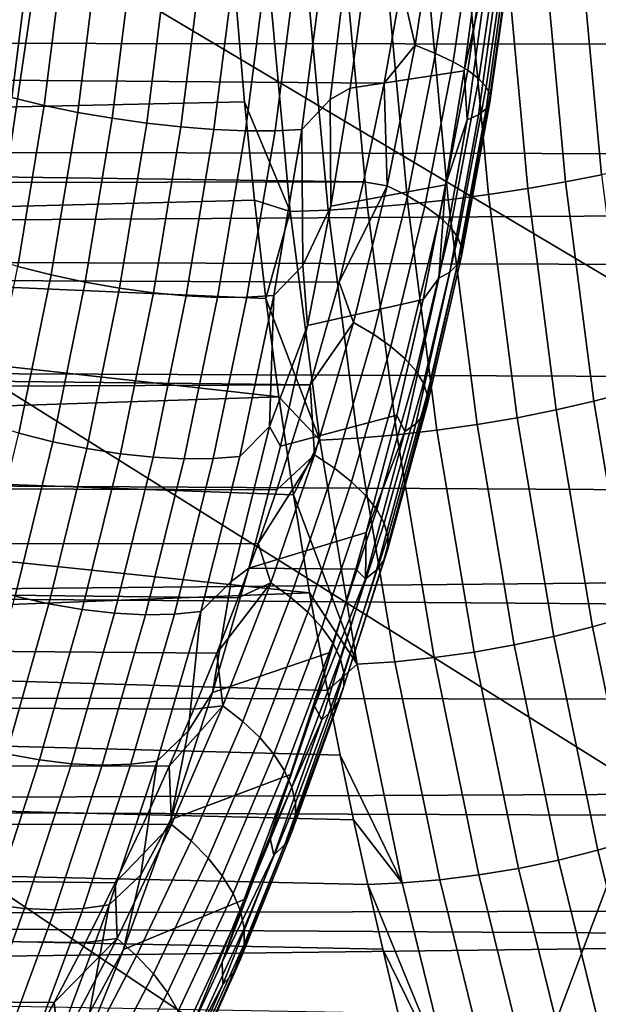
# Model space of a CAD drawing. Header units: metres. Extents: x -240 to 45, y -77 to 27.
# Tile 460 of 656: x -174.863 to -174.015, y -2.193 to -0.749. Entities that reach past the tile are written whole.
import ezdxf

# ---------------------------------------------------------------- set-up
doc = ezdxf.new("R2010")
doc.units = ezdxf.units.M
doc.layers.add('solid_102011X2', color=7, linetype='CONTINUOUS')

msp = doc.modelspace()

# ---------------------------------------------------------------- linework, layer by layer
at = {"layer": 'solid_102011X2'}
for points in [[(-173.791809, -1.251598, 308.256958), (-174.831848, -0.632346, 306.713501), (-174.029404, 0, 307.836731), (-173.698456, -0.625583, 308.324524)], [(-173.508392, -0.496095, 349.775299), (-175.380905, -0.501643, 348.434814), (-175.361496, -1.045506, 348.411591), (-173.489502, -1.033942, 349.752045)], [(-174.251129, -0.575179, 284.213654), (-174.303421, -0.698934, 284.265839), (-174.283218, -0.786547, 284.264893)], [(-174.251129, -0.575179, 284.213654), (-174.283218, -0.786547, 284.264893), (-174.253281, -0.798447, 284.239044), (-174.221024, -0.58408, 284.186829)], [(-174.221024, -0.58408, 284.186829), (-174.253281, -0.798447, 284.239044), (-174.227432, -0.810743, 284.209259), (-174.195023, -0.593264, 284.156067)], [(-174.195023, -0.593264, 284.156067), (-174.227432, -0.810743, 284.209259), (-174.206177, -0.8232, 284.176117), (-174.17363, -0.602556, 284.121979)], [(-174.17363, -0.602556, 284.121979), (-174.206177, -0.8232, 284.176117), (-174.189896, -0.835583, 284.140228), (-174.157257, -0.611779, 284.085205)], [(-174.377472, -0.616698, 283.516754), (-174.40802, -0.866291, 283.569885), (-174.449142, -0.910372, 283.543182), (-174.417145, -0.660476, 283.487305)], [(-174.40802, -0.866291, 283.569885), (-174.377472, -0.616698, 283.516754), (-174.355743, -0.677801, 283.56723), (-174.378494, -0.849491, 283.604004)], [(-174.157257, -0.611779, 284.085205), (-174.189896, -0.835583, 284.140228), (-174.178909, -0.847658, 284.102295), (-174.146194, -0.62076, 284.046417)], [(-174.146194, -0.62076, 284.046417), (-174.178909, -0.847658, 284.102295), (-174.173416, -0.859194, 284.063019), (-174.140671, -0.629328, 284.006409)], [(-165.69136, -0.793854, 298.813171), (-165.652161, -0.627647, 298.810913), (-177.450653, -0.623609, 305.900604), (-177.469452, -0.781045, 305.891968)], [(-175.953949, -0.663337, 305.082214), (-175.951569, -0.639248, 305.083984), (-174.831848, -0.632346, 306.713501), (-174.925385, -1.265143, 306.644257)], [(-173.948517, -1.877244, 308.142578), (-174.925385, -1.265143, 306.644257), (-174.831848, -0.632346, 306.713501), (-173.791809, -1.251598, 308.256958)], [(-174.844772, -0.625203, 283.409332), (-174.874496, -0.863421, 283.459167), (-174.897842, -0.687419, 283.444733)], [(-174.796967, -0.633658, 283.393005), (-174.826981, -0.874828, 283.443878), (-174.874496, -0.863421, 283.459167), (-174.844772, -0.625203, 283.409332)], [(-174.74733, -0.641203, 283.382904), (-174.777618, -0.884987, 283.434723), (-174.826981, -0.874828, 283.443878), (-174.796967, -0.633658, 283.393005)], [(-174.140671, -0.629328, 284.006409), (-174.173416, -0.859194, 284.063019), (-174.173538, -0.869974, 284.023132), (-174.140778, -0.637319, 283.965881)], [(-174.696671, -0.647715, 283.379181), (-174.727234, -0.893733, 283.431915), (-174.777618, -0.884987, 283.434723), (-174.74733, -0.641203, 283.382904)], [(-174.645813, -0.653086, 283.381927), (-174.676651, -0.900922, 283.435486), (-174.727234, -0.893733, 283.431915), (-174.696671, -0.647715, 283.379181)], [(-174.14653, -0.644584, 283.925629), (-174.17926, -0.879793, 283.983429), (-174.190475, -0.888465, 283.944611), (-174.157791, -0.650984, 283.886414)], [(-174.140778, -0.637319, 283.965881), (-174.173538, -0.869974, 284.023132), (-174.17926, -0.879793, 283.983429), (-174.14653, -0.644584, 283.925629)], [(-173.990326, -0.646172, 284.769104), (-173.960968, -0.965347, 284.816986), (-174.01001, -0.976573, 284.784821), (-174.039703, -0.653721, 284.736389)], [(-174.595596, -0.657228, 283.391113), (-174.626694, -0.906435, 283.445343), (-174.676651, -0.900922, 283.435486), (-174.645813, -0.653086, 283.381927)], [(-174.546844, -0.660074, 283.406525), (-174.578201, -0.910184, 283.461365), (-174.626694, -0.906435, 283.445343), (-174.595596, -0.657228, 283.391113)], [(-174.500351, -0.661577, 283.427948), (-174.531937, -0.912105, 283.483246), (-174.578201, -0.910184, 283.461365), (-174.546844, -0.660074, 283.406525)], [(-174.456879, -0.661711, 283.455017), (-174.488678, -0.912168, 283.510681), (-174.531937, -0.912105, 283.483246), (-174.500351, -0.661577, 283.427948)], [(-174.417145, -0.660476, 283.487305), (-174.449142, -0.910372, 283.543182), (-174.488678, -0.912168, 283.510681), (-174.456879, -0.661711, 283.455017)], [(-174.211563, -0.824053, 283.859894), (-174.378494, -0.849491, 283.604004), (-174.355743, -0.677801, 283.56723), (-174.189423, -0.658009, 283.822784)], [(-174.174377, -0.656398, 283.848969), (-174.211563, -0.824053, 283.859894), (-174.189423, -0.658009, 283.822784)], [(-174.174377, -0.656398, 283.848969), (-174.206985, -0.895825, 283.907471), (-174.211563, -0.824053, 283.859894)], [(-174.157791, -0.650984, 283.886414), (-174.190475, -0.888465, 283.944611), (-174.206985, -0.895825, 283.907471), (-174.174377, -0.656398, 283.848969)], [(-174.092697, -0.660801, 284.709778), (-174.062683, -0.987103, 284.758728), (-174.118256, -0.996785, 284.739105), (-174.148544, -0.667312, 284.689697)], [(-174.039703, -0.653721, 284.736389), (-174.01001, -0.976573, 284.784821), (-174.062683, -0.987103, 284.758728), (-174.092697, -0.660801, 284.709778)], [(-174.265625, -0.678263, 284.670074), (-174.234833, -1.013071, 284.720306), (-174.294205, -1.019442, 284.721375), (-174.32518, -0.682547, 284.670837)], [(-174.206467, -0.67316, 284.676392), (-174.175903, -1.005483, 284.726257), (-174.234833, -1.013071, 284.720306), (-174.265625, -0.678263, 284.670074)], [(-174.148544, -0.667312, 284.689697), (-174.118256, -0.996785, 284.739105), (-174.175903, -1.005483, 284.726257), (-174.206467, -0.67316, 284.676392)], [(-181.274002, -0.683575, 288.451843), (-181.266418, -0.788543, 288.464478), (-174.328552, -0.842108, 284.305481), (-174.303421, -0.698934, 284.265839)], [(-174.497772, -0.689942, 284.714966), (-174.466461, -1.030438, 284.766022), (-174.533524, -0.869417, 284.765869), (-174.545807, -0.724773, 284.745819)], [(-174.442093, -0.688429, 284.693451), (-174.410843, -1.028188, 284.744385), (-174.466461, -1.030438, 284.766022), (-174.497772, -0.689942, 284.714966)], [(-174.384277, -0.685952, 284.67868), (-174.353149, -1.024505, 284.729431), (-174.410843, -1.028188, 284.744385), (-174.442093, -0.688429, 284.693451)], [(-174.32518, -0.682547, 284.670837), (-174.294205, -1.019442, 284.721375), (-174.353149, -1.024505, 284.729431), (-174.384277, -0.685952, 284.67868)], [(-174.283218, -0.786547, 284.264893), (-174.303421, -0.698934, 284.265839), (-174.328552, -0.842108, 284.305481)], [(-174.545807, -0.724773, 284.745819), (-174.533524, -0.869417, 284.765869), (-175.200302, -0.884267, 285.169617), (-175.21283, -0.737296, 285.148773)], [(-181.266418, -0.788543, 288.464478), (-181.257736, -0.89351, 288.478912), (-174.358871, -0.986954, 284.353271), (-174.328552, -0.842108, 284.305481)], [(-165.740219, -0.961028, 298.81604), (-165.69136, -0.793854, 298.813171), (-177.469452, -0.781045, 305.891968), (-177.492569, -0.939138, 305.881317)], [(-174.283218, -0.786547, 284.264893), (-174.328552, -0.842108, 284.305481), (-174.324326, -0.99289, 284.330505)], [(-174.283218, -0.786547, 284.264893), (-174.324326, -0.99289, 284.330505), (-174.294586, -1.007538, 284.305878), (-174.253281, -0.798447, 284.239044)], [(-174.253281, -0.798447, 284.239044), (-174.294586, -1.007538, 284.305878), (-174.268906, -1.022697, 284.277283), (-174.227432, -0.810743, 284.209259)], [(-174.227432, -0.810743, 284.209259), (-174.268906, -1.022697, 284.277283), (-174.247787, -1.03808, 284.2453), (-174.206177, -0.8232, 284.176117)], [(-174.238922, -0.991078, 283.905792), (-174.406769, -1.022556, 283.649567), (-174.378494, -0.849491, 283.604004), (-174.211563, -0.824053, 283.859894)], [(-174.206177, -0.8232, 284.176117), (-174.247787, -1.03808, 284.2453), (-174.231628, -1.053394, 284.21051), (-174.189896, -0.835583, 284.140228)], [(-174.206985, -0.895825, 283.907471), (-174.238922, -0.991078, 283.905792), (-174.211563, -0.824053, 283.859894)], [(-174.189896, -0.835583, 284.140228), (-174.231628, -1.053394, 284.21051), (-174.220718, -1.068351, 284.173584), (-174.178909, -0.847658, 284.102295)], [(-174.40802, -0.866291, 283.569885), (-174.378494, -0.849491, 283.604004), (-174.406769, -1.022556, 283.649567)], [(-174.324326, -0.99289, 284.330505), (-174.328552, -0.842108, 284.305481), (-174.358871, -0.986954, 284.353271)], [(-174.178909, -0.847658, 284.102295), (-174.220718, -1.068351, 284.173584), (-174.215271, -1.082665, 284.135223), (-174.173416, -0.859194, 284.063019)], [(-174.826981, -0.874828, 283.443878), (-174.86586, -1.110877, 283.509705), (-174.913055, -1.096796, 283.523743), (-174.874496, -0.863421, 283.459167)], [(-174.449142, -0.910372, 283.543182), (-174.40802, -0.866291, 283.569885), (-174.406769, -1.022556, 283.649567), (-174.448029, -1.109615, 283.639313)], [(-174.173416, -0.859194, 284.063019), (-174.215271, -1.082665, 284.135223), (-174.215393, -1.096067, 284.09613), (-174.173538, -0.869974, 284.023132)], [(-174.533524, -0.869417, 284.765869), (-174.518982, -1.013926, 284.789642), (-175.185471, -1.031032, 285.194275), (-175.200302, -0.884267, 285.169617)], [(-174.777618, -0.884987, 283.434723), (-174.816833, -1.123389, 283.50177), (-174.86586, -1.110877, 283.509705), (-174.826981, -0.874828, 283.443878)], [(-174.466461, -1.030438, 284.766022), (-174.518982, -1.013926, 284.789642), (-174.533524, -0.869417, 284.765869)], [(-174.17926, -0.879793, 283.983429), (-174.221085, -1.108301, 284.057098), (-174.232224, -1.119135, 284.018829), (-174.190475, -0.888465, 283.944611)], [(-174.173538, -0.869974, 284.023132), (-174.215393, -1.096067, 284.09613), (-174.221085, -1.108301, 284.057098), (-174.17926, -0.879793, 283.983429)], [(-181.257736, -0.89351, 288.478912), (-181.247955, -0.99838, 288.495178), (-174.358871, -0.986954, 284.353271)], [(-174.727234, -0.893733, 283.431915), (-174.766785, -1.134126, 283.500061), (-174.816833, -1.123389, 283.50177), (-174.777618, -0.884987, 283.434723)], [(-174.676651, -0.900922, 283.435486), (-174.716537, -1.142912, 283.504608), (-174.766785, -1.134126, 283.500061), (-174.727234, -0.893733, 283.431915)], [(-174.190475, -0.888465, 283.944611), (-174.232224, -1.119135, 284.018829), (-174.248627, -1.128366, 283.982056), (-174.206985, -0.895825, 283.907471)], [(-174.626694, -0.906435, 283.445343), (-174.666916, -1.149603, 283.51532), (-174.716537, -1.142912, 283.504608), (-174.676651, -0.900922, 283.435486)], [(-174.578201, -0.910184, 283.461365), (-174.618713, -1.154089, 283.532074), (-174.666916, -1.149603, 283.51532), (-174.626694, -0.906435, 283.445343)], [(-174.206985, -0.895825, 283.907471), (-174.248627, -1.128366, 283.982056), (-174.238922, -0.991078, 283.905792)], [(-174.531937, -0.912105, 283.483246), (-174.572754, -1.156298, 283.554535), (-174.618713, -1.154089, 283.532074), (-174.578201, -0.910184, 283.461365)], [(-174.488678, -0.912168, 283.510681), (-174.529755, -1.156192, 283.582367), (-174.572754, -1.156298, 283.554535), (-174.531937, -0.912105, 283.483246)], [(-174.449142, -0.910372, 283.543182), (-174.490463, -1.153774, 283.615112), (-174.529755, -1.156192, 283.582367), (-174.488678, -0.912168, 283.510681)], [(-174.448029, -1.109615, 283.639313), (-174.490463, -1.153774, 283.615112), (-174.449142, -0.910372, 283.543182)], [(-165.799591, -1.130998, 298.819489), (-165.740219, -0.961028, 298.81604), (-177.492569, -0.939138, 305.881317), (-177.520096, -1.0979, 305.868591)], [(-174.01001, -0.976573, 284.784821), (-173.968887, -1.294736, 284.851898), (-174.021118, -1.308611, 284.826538), (-174.062683, -0.987103, 284.758728)], [(-181.247955, -0.99838, 288.495178), (-181.237076, -1.103096, 288.513275), (-174.394836, -1.134148, 284.409821), (-174.358871, -0.986954, 284.353271)], [(-174.271713, -1.159261, 283.960846), (-174.440842, -1.197431, 283.704407), (-174.406769, -1.022556, 283.649567), (-174.238922, -0.991078, 283.905792)], [(-174.324326, -0.99289, 284.330505), (-174.358871, -0.986954, 284.353271), (-174.394836, -1.134148, 284.409821)], [(-174.324326, -0.99289, 284.330505), (-174.394836, -1.134148, 284.409821), (-174.373795, -1.193394, 284.409332)], [(-174.324326, -0.99289, 284.330505), (-174.373795, -1.193394, 284.409332), (-174.344269, -1.210514, 284.386047), (-174.294586, -1.007538, 284.305878)], [(-174.248627, -1.128366, 283.982056), (-174.271713, -1.159261, 283.960846), (-174.238922, -0.991078, 283.905792)], [(-174.062683, -0.987103, 284.758728), (-174.021118, -1.308611, 284.826538), (-174.076294, -1.32137, 284.807556), (-174.118256, -0.996785, 284.739105)], [(-174.294586, -1.007538, 284.305878), (-174.344269, -1.210514, 284.386047), (-174.318787, -1.228263, 284.358826), (-174.268906, -1.022697, 284.277283)], [(-174.175903, -1.005483, 284.726257), (-174.133591, -1.332831, 284.795288), (-174.192215, -1.34283, 284.789856), (-174.234833, -1.013071, 284.720306)], [(-174.118256, -0.996785, 284.739105), (-174.076294, -1.32137, 284.807556), (-174.133591, -1.332831, 284.795288), (-174.175903, -1.005483, 284.726257)], [(-174.518982, -1.013926, 284.789642), (-174.502182, -1.158203, 284.817108), (-175.174301, -1.128773, 285.212891), (-175.185471, -1.031032, 285.194275)], [(-174.466461, -1.030438, 284.766022), (-174.502182, -1.158203, 284.817108), (-174.518982, -1.013926, 284.789642)], [(-174.448029, -1.109615, 283.639313), (-174.406769, -1.022556, 283.649567), (-174.440842, -1.197431, 283.704407)], [(-174.353149, -1.024505, 284.729431), (-174.310059, -1.357895, 284.799744), (-174.367599, -1.362747, 284.814941), (-174.410843, -1.028188, 284.744385)], [(-174.294205, -1.019442, 284.721375), (-174.251312, -1.351224, 284.791351), (-174.310059, -1.357895, 284.799744), (-174.353149, -1.024505, 284.729431)], [(-174.268906, -1.022697, 284.277283), (-174.318787, -1.228263, 284.358826), (-174.297821, -1.246306, 284.328156), (-174.247787, -1.03808, 284.2453)], [(-174.234833, -1.013071, 284.720306), (-174.192215, -1.34283, 284.789856), (-174.251312, -1.351224, 284.791351), (-174.294205, -1.019442, 284.721375)], [(-173.489502, -1.033942, 349.752045), (-175.361496, -1.045506, 348.411591), (-175.328445, -1.587758, 348.37207), (-173.457352, -1.570197, 349.712524)], [(-174.466461, -1.030438, 284.766022), (-174.423111, -1.36571, 284.836731), (-174.502182, -1.158203, 284.817108)], [(-174.410843, -1.028188, 284.744385), (-174.367599, -1.362747, 284.814941), (-174.423111, -1.36571, 284.836731), (-174.466461, -1.030438, 284.766022)], [(-174.247787, -1.03808, 284.2453), (-174.297821, -1.246306, 284.328156), (-174.281754, -1.2643, 284.294617), (-174.231628, -1.053394, 284.21051)], [(-174.231628, -1.053394, 284.21051), (-174.281754, -1.2643, 284.294617), (-174.27092, -1.281905, 284.25885), (-174.220718, -1.068351, 284.173584)], [(-174.220718, -1.068351, 284.173584), (-174.27092, -1.281905, 284.25885), (-174.265518, -1.298786, 284.221558), (-174.215271, -1.082665, 284.135223)], [(-174.215271, -1.082665, 284.135223), (-174.265518, -1.298786, 284.221558), (-174.265625, -1.314624, 284.183411), (-174.215393, -1.096067, 284.09613)], [(-174.215393, -1.096067, 284.09613), (-174.265625, -1.314624, 284.183411), (-174.271271, -1.329118, 284.145142), (-174.221085, -1.108301, 284.057098)], [(-181.237076, -1.103096, 288.513275), (-181.225098, -1.207719, 288.533203), (-174.436905, -1.284363, 284.475952), (-174.394836, -1.134148, 284.409821)], [(-165.871002, -1.306085, 298.823639), (-165.799591, -1.130998, 298.819489), (-177.520096, -1.0979, 305.868591), (-177.552078, -1.257347, 305.853699)], [(-174.816833, -1.123389, 283.50177), (-174.864166, -1.355514, 283.582672), (-174.912827, -1.340962, 283.589264), (-174.86586, -1.110877, 283.509705)], [(-174.490463, -1.153774, 283.615112), (-174.448029, -1.109615, 283.639313), (-174.440842, -1.197431, 283.704407), (-174.496567, -1.345476, 283.72348)], [(-174.221085, -1.108301, 284.057098), (-174.271271, -1.329118, 284.145142), (-174.282318, -1.341994, 284.107483), (-174.232224, -1.119135, 284.018829)], [(-174.766785, -1.134126, 283.500061), (-174.814484, -1.367953, 283.582214), (-174.864166, -1.355514, 283.582672), (-174.816833, -1.123389, 283.50177)], [(-174.232224, -1.119135, 284.018829), (-174.282318, -1.341994, 284.107483), (-174.298584, -1.353007, 284.071136), (-174.248627, -1.128366, 283.982056)], [(-174.483078, -1.302261, 284.848328), (-175.162109, -1.226425, 285.233185), (-175.174301, -1.128773, 285.212891), (-174.502182, -1.158203, 284.817108)], [(-174.716537, -1.142912, 283.504608), (-174.764603, -1.378074, 283.587891), (-174.814484, -1.367953, 283.582214), (-174.766785, -1.134126, 283.500061)], [(-174.373795, -1.193394, 284.409332), (-174.394836, -1.134148, 284.409821), (-174.436905, -1.284363, 284.475952)], [(-174.248627, -1.128366, 283.982056), (-174.298584, -1.353007, 284.071136), (-174.310226, -1.329059, 284.025635), (-174.271713, -1.159261, 283.960846)], [(-174.666916, -1.149603, 283.51532), (-174.715332, -1.385712, 283.599609), (-174.764603, -1.378074, 283.587891), (-174.716537, -1.142912, 283.504608)], [(-174.618713, -1.154089, 283.532074), (-174.66748, -1.390742, 283.617157), (-174.715332, -1.385712, 283.599609), (-174.666916, -1.149603, 283.51532)], [(-174.572754, -1.156298, 283.554535), (-174.621841, -1.393081, 283.640259), (-174.66748, -1.390742, 283.617157), (-174.618713, -1.154089, 283.532074)], [(-174.490463, -1.153774, 283.615112), (-174.540115, -1.389578, 283.701569), (-174.579147, -1.392691, 283.668549), (-174.529755, -1.156192, 283.582367)], [(-174.496567, -1.345476, 283.72348), (-174.540115, -1.389578, 283.701569), (-174.490463, -1.153774, 283.615112)], [(-174.529755, -1.156192, 283.582367), (-174.579147, -1.392691, 283.668549), (-174.621841, -1.393081, 283.640259), (-174.572754, -1.156298, 283.554535)], [(-174.423111, -1.36571, 284.836731), (-174.483078, -1.302261, 284.848328), (-174.502182, -1.158203, 284.817108)], [(-174.310226, -1.329059, 284.025635), (-174.480865, -1.37432, 283.769043), (-174.440842, -1.197431, 283.704407), (-174.271713, -1.159261, 283.960846)], [(-174.496567, -1.345476, 283.72348), (-174.440842, -1.197431, 283.704407), (-174.480865, -1.37432, 283.769043)], [(-174.373795, -1.193394, 284.409332), (-174.436905, -1.284363, 284.475952), (-174.430923, -1.38747, 284.500061)], [(-174.373795, -1.193394, 284.409332), (-174.430923, -1.38747, 284.500061), (-174.401627, -1.406767, 284.478271), (-174.344269, -1.210514, 284.386047)], [(-181.225098, -1.207719, 288.533203), (-181.212021, -1.312163, 288.554993), (-174.436905, -1.284363, 284.475952)], [(-174.344269, -1.210514, 284.386047), (-174.401627, -1.406767, 284.478271), (-174.376312, -1.426816, 284.452515), (-174.318787, -1.228263, 284.358826)], [(-174.483078, -1.302261, 284.848328), (-175.148865, -1.323935, 285.255219), (-175.162109, -1.226425, 285.233185)], [(-174.318787, -1.228263, 284.358826), (-174.376312, -1.426816, 284.452515), (-174.355484, -1.447237, 284.423279), (-174.297821, -1.246306, 284.328156)], [(-174.297821, -1.246306, 284.328156), (-174.355484, -1.447237, 284.423279), (-174.339523, -1.467642, 284.391083), (-174.281754, -1.2643, 284.294617)], [(-165.954514, -1.484544, 298.828369), (-165.871002, -1.306085, 298.823639), (-177.552078, -1.257347, 305.853699), (-177.588654, -1.417486, 305.836639)], [(-174.925385, -1.265143, 306.644257), (-173.948517, -1.877244, 308.142578), (-174.184174, -2.502714, 307.959167), (-175.082382, -1.897595, 306.52713)], [(-174.281754, -1.2643, 284.294617), (-174.339523, -1.467642, 284.391083), (-174.328751, -1.487645, 284.356598), (-174.27092, -1.281905, 284.25885)], [(-181.212021, -1.312163, 288.554993), (-181.197845, -1.416331, 288.578583), (-174.485886, -1.438384, 284.552765), (-174.436905, -1.284363, 284.475952)], [(-174.430923, -1.38747, 284.500061), (-174.436905, -1.284363, 284.475952), (-174.485886, -1.438384, 284.552765)], [(-174.27092, -1.281905, 284.25885), (-174.328751, -1.487645, 284.356598), (-174.323349, -1.506867, 284.320435), (-174.265518, -1.298786, 284.221558)], [(-174.265518, -1.298786, 284.221558), (-174.323349, -1.506867, 284.320435), (-174.323441, -1.524942, 284.283295), (-174.265625, -1.314624, 284.183411)], [(-173.968887, -1.294736, 284.851898), (-173.916718, -1.60683, 284.937042), (-173.968414, -1.62392, 284.912537), (-174.021118, -1.308611, 284.826538)], [(-174.483078, -1.302261, 284.848328), (-174.461685, -1.446035, 284.883301), (-175.134583, -1.421324, 285.278992), (-175.148865, -1.323935, 285.255219)], [(-174.423111, -1.36571, 284.836731), (-174.461685, -1.446035, 284.883301), (-174.483078, -1.302261, 284.848328)], [(-174.021118, -1.308611, 284.826538), (-173.968414, -1.62392, 284.912537), (-174.023087, -1.639636, 284.894379), (-174.076294, -1.32137, 284.807556)], [(-174.265625, -1.314624, 284.183411), (-174.323441, -1.524942, 284.283295), (-174.32901, -1.54153, 284.24588), (-174.271271, -1.329118, 284.145142)], [(-174.076294, -1.32137, 284.807556), (-174.023087, -1.639636, 284.894379), (-174.079941, -1.653752, 284.882812), (-174.133591, -1.332831, 284.795288)], [(-174.35498, -1.50135, 284.101196), (-174.527191, -1.553562, 283.844147), (-174.480865, -1.37432, 283.769043), (-174.310226, -1.329059, 284.025635)], [(-174.282318, -1.341994, 284.107483), (-174.339951, -1.556314, 284.208893), (-174.356064, -1.569015, 284.173065), (-174.298584, -1.353007, 284.071136)], [(-174.298584, -1.353007, 284.071136), (-174.35498, -1.50135, 284.101196), (-174.310226, -1.329059, 284.025635)], [(-174.271271, -1.329118, 284.145142), (-174.32901, -1.54153, 284.24588), (-174.339951, -1.556314, 284.208893), (-174.282318, -1.341994, 284.107483)], [(-174.192215, -1.34283, 284.789856), (-174.138184, -1.666067, 284.878021), (-174.19696, -1.676406, 284.880035), (-174.251312, -1.351224, 284.791351)], [(-174.133591, -1.332831, 284.795288), (-174.079941, -1.653752, 284.882812), (-174.138184, -1.666067, 284.878021), (-174.192215, -1.34283, 284.789856)], [(-174.814484, -1.367953, 283.582214), (-174.869614, -1.594573, 283.677094), (-174.918915, -1.580709, 283.676208), (-174.864166, -1.355514, 283.582672)], [(-174.496567, -1.345476, 283.72348), (-174.552811, -1.573208, 283.820831), (-174.597351, -1.617209, 283.800964), (-174.540115, -1.389578, 283.701569)], [(-174.552811, -1.573208, 283.820831), (-174.496567, -1.345476, 283.72348), (-174.480865, -1.37432, 283.769043), (-174.527191, -1.553562, 283.844147)], [(-174.298584, -1.353007, 284.071136), (-174.356064, -1.569015, 284.173065), (-174.35498, -1.50135, 284.101196)], [(-174.251312, -1.351224, 284.791351), (-174.19696, -1.676406, 284.880035), (-174.255432, -1.684621, 284.888855), (-174.310059, -1.357895, 284.799744)], [(-174.764603, -1.378074, 283.587891), (-174.820114, -1.60578, 283.68396), (-174.869614, -1.594573, 283.677094), (-174.814484, -1.367953, 283.582214)], [(-174.423111, -1.36571, 284.836731), (-174.36821, -1.694243, 284.926331), (-174.461685, -1.446035, 284.883301)], [(-174.367599, -1.362747, 284.814941), (-174.31279, -1.690595, 284.904388), (-174.36821, -1.694243, 284.926331), (-174.423111, -1.36571, 284.836731)], [(-174.310059, -1.357895, 284.799744), (-174.255432, -1.684621, 284.888855), (-174.31279, -1.690595, 284.904388), (-174.367599, -1.362747, 284.814941)], [(-174.715332, -1.385712, 283.599609), (-174.771225, -1.614146, 283.696716), (-174.820114, -1.60578, 283.68396), (-174.764603, -1.378074, 283.587891)], [(-174.66748, -1.390742, 283.617157), (-174.723755, -1.619536, 283.715149), (-174.771225, -1.614146, 283.696716), (-174.715332, -1.385712, 283.599609)], [(-174.621841, -1.393081, 283.640259), (-174.678452, -1.62186, 283.738922), (-174.723755, -1.619536, 283.715149), (-174.66748, -1.390742, 283.617157)], [(-174.579147, -1.392691, 283.668549), (-174.636093, -1.62108, 283.7677), (-174.678452, -1.62186, 283.738922), (-174.621841, -1.393081, 283.640259)], [(-174.540115, -1.389578, 283.701569), (-174.597351, -1.617209, 283.800964), (-174.636093, -1.62108, 283.7677), (-174.579147, -1.392691, 283.668549)], [(-174.430923, -1.38747, 284.500061), (-174.485886, -1.438384, 284.552765), (-174.513275, -1.517065, 284.595581)], [(-174.430923, -1.38747, 284.500061), (-174.513275, -1.517065, 284.595581), (-174.494949, -1.574799, 284.60144)], [(-174.430923, -1.38747, 284.500061), (-174.494949, -1.574799, 284.60144), (-174.465836, -1.595981, 284.581177), (-174.401627, -1.406767, 284.478271)], [(-174.401627, -1.406767, 284.478271), (-174.465836, -1.595981, 284.581177), (-174.440689, -1.618039, 284.556946), (-174.376312, -1.426816, 284.452515)], [(-181.197845, -1.416331, 288.578583), (-181.182571, -1.520226, 288.604004), (-174.513275, -1.517065, 284.595581), (-174.485886, -1.438384, 284.552765)], [(-166.050613, -1.665919, 298.83374), (-165.954514, -1.484544, 298.828369), (-177.588654, -1.417486, 305.836639), (-177.629852, -1.578327, 305.817322)], [(-174.437973, -1.589487, 284.922058), (-175.119232, -1.518602, 285.304535), (-175.134583, -1.421324, 285.278992), (-174.461685, -1.446035, 284.883301)], [(-174.376312, -1.426816, 284.452515), (-174.440689, -1.618039, 284.556946), (-174.419983, -1.640555, 284.529205), (-174.355484, -1.447237, 284.423279)], [(-174.36821, -1.694243, 284.926331), (-174.437973, -1.589487, 284.922058), (-174.461685, -1.446035, 284.883301)], [(-174.355484, -1.447237, 284.423279), (-174.419983, -1.640555, 284.529205), (-174.404099, -1.663102, 284.498444), (-174.339523, -1.467642, 284.391083)], [(-174.339523, -1.467642, 284.391083), (-174.404099, -1.663102, 284.498444), (-174.393356, -1.685252, 284.465271), (-174.328751, -1.487645, 284.356598)], [(-174.35498, -1.50135, 284.101196), (-174.370102, -1.554899, 284.126709), (-174.527191, -1.553562, 283.844147)], [(-174.328751, -1.487645, 284.356598), (-174.393356, -1.685252, 284.465271), (-174.387955, -1.706587, 284.430328), (-174.323349, -1.506867, 284.320435)], [(-174.356064, -1.569015, 284.173065), (-174.370102, -1.554899, 284.126709), (-174.35498, -1.50135, 284.101196)], [(-174.323349, -1.506867, 284.320435), (-174.387955, -1.706587, 284.430328), (-174.388, -1.7267, 284.394257), (-174.323441, -1.524942, 284.283295)], [(-181.182571, -1.520226, 288.604004), (-174.542633, -1.596947, 284.641541), (-174.513275, -1.517065, 284.595581)], [(-181.182571, -1.520226, 288.604004), (-181.166199, -1.623893, 288.631256), (-174.574036, -1.678008, 284.690704), (-174.542633, -1.596947, 284.641541)], [(-174.437973, -1.589487, 284.922058), (-175.102844, -1.615711, 285.331818), (-175.119232, -1.518602, 285.304535)], [(-174.494949, -1.574799, 284.60144), (-174.513275, -1.517065, 284.595581), (-174.542633, -1.596947, 284.641541)], [(-174.323441, -1.524942, 284.283295), (-174.388, -1.7267, 284.394257), (-174.393478, -1.745211, 284.357727), (-174.32901, -1.54153, 284.24588)], [(-174.32901, -1.54153, 284.24588), (-174.393478, -1.745211, 284.357727), (-174.404282, -1.76177, 284.321472), (-174.339951, -1.556314, 284.208893)], [(-174.406708, -1.676804, 284.188446), (-174.580444, -1.735893, 283.930817), (-174.527191, -1.553562, 283.844147), (-174.370102, -1.554899, 284.126709)], [(-174.552811, -1.573208, 283.820831), (-174.527191, -1.553562, 283.844147), (-174.580444, -1.735893, 283.930817)], [(-174.430557, -1.755705, 284.233948), (-174.406708, -1.676804, 284.188446), (-174.370102, -1.554899, 284.126709)], [(-174.356064, -1.569015, 284.173065), (-174.430557, -1.755705, 284.233948), (-174.370102, -1.554899, 284.126709)], [(-174.339951, -1.556314, 284.208893), (-174.404282, -1.76177, 284.321472), (-174.420227, -1.776062, 284.286133), (-174.356064, -1.569015, 284.173065)], [(-173.457352, -1.570197, 349.712524), (-175.328445, -1.587758, 348.37207), (-175.281799, -2.127563, 348.316284), (-173.411987, -2.104032, 349.656769)], [(-174.597351, -1.617209, 283.800964), (-174.552811, -1.573208, 283.820831), (-174.580444, -1.735893, 283.930817), (-174.616104, -1.792554, 283.929993)], [(-174.356064, -1.569015, 284.173065), (-174.420227, -1.776062, 284.286133), (-174.430557, -1.755705, 284.233948)], [(-166.103561, -1.757549, 298.83667), (-166.050613, -1.665919, 298.83374), (-177.629852, -1.578327, 305.817322), (-177.67572, -1.739888, 305.795624)], [(-174.494949, -1.574799, 284.60144), (-174.542633, -1.596947, 284.641541), (-174.574036, -1.678008, 284.690704)], [(-174.494949, -1.574799, 284.60144), (-174.574036, -1.678008, 284.690704), (-174.565002, -1.755382, 284.712219)], [(-174.494949, -1.574799, 284.60144), (-174.565002, -1.755382, 284.712219), (-174.536057, -1.778177, 284.693512), (-174.465836, -1.595981, 284.581177)], [(-174.437973, -1.589487, 284.922058), (-174.411911, -1.732595, 284.964661), (-175.085388, -1.712649, 285.36087), (-175.102844, -1.615711, 285.331818)], [(-174.820114, -1.60578, 283.68396), (-174.882462, -1.825642, 283.791565), (-174.931564, -1.813564, 283.783417), (-174.869614, -1.594573, 283.677094)], [(-174.465836, -1.595981, 284.581177), (-174.536057, -1.778177, 284.693512), (-174.511047, -1.801974, 284.670837), (-174.440689, -1.618039, 284.556946)], [(-174.36821, -1.694243, 284.926331), (-174.411911, -1.732595, 284.964661), (-174.437973, -1.589487, 284.922058)], [(-174.771225, -1.614146, 283.696716), (-174.833969, -1.834552, 283.805389), (-174.882462, -1.825642, 283.791565), (-174.820114, -1.60578, 283.68396)], [(-174.723755, -1.619536, 283.715149), (-174.78688, -1.840147, 283.824738), (-174.833969, -1.834552, 283.805389), (-174.771225, -1.614146, 283.696716)], [(-174.597351, -1.617209, 283.800964), (-174.661514, -1.836411, 283.912018), (-174.699936, -1.841084, 283.878479), (-174.636093, -1.62108, 283.7677)], [(-174.616104, -1.792554, 283.929993), (-174.661514, -1.836411, 283.912018), (-174.597351, -1.617209, 283.800964)], [(-181.166199, -1.623893, 288.631256), (-181.148682, -1.727373, 288.6604), (-174.607788, -1.760383, 284.743408), (-174.574036, -1.678008, 284.690704)], [(-174.678452, -1.62186, 283.738922), (-174.741943, -1.842337, 283.849213), (-174.78688, -1.840147, 283.824738), (-174.723755, -1.619536, 283.715149)], [(-174.636093, -1.62108, 283.7677), (-174.699936, -1.841084, 283.878479), (-174.741943, -1.842337, 283.849213), (-174.678452, -1.62186, 283.738922)], [(-174.440689, -1.618039, 284.556946), (-174.511047, -1.801974, 284.670837), (-174.490448, -1.826322, 284.644592), (-174.419983, -1.640555, 284.529205)], [(-173.968414, -1.62392, 284.912537), (-173.905075, -1.931781, 285.01593), (-173.959152, -1.950314, 284.998718), (-174.023087, -1.639636, 284.894379)], [(-174.419983, -1.640555, 284.529205), (-174.490448, -1.826322, 284.644592), (-174.474625, -1.850759, 284.615295), (-174.404099, -1.663102, 284.498444)], [(-174.023087, -1.639636, 284.894379), (-173.959152, -1.950314, 284.998718), (-174.015503, -1.966961, 284.988007), (-174.079941, -1.653752, 284.882812)], [(-174.079941, -1.653752, 284.882812), (-174.015503, -1.966961, 284.988007), (-174.073273, -1.981483, 284.983948), (-174.138184, -1.666067, 284.878021)], [(-174.404099, -1.663102, 284.498444), (-174.474625, -1.850759, 284.615295), (-174.463898, -1.874822, 284.583496), (-174.393356, -1.685252, 284.465271)], [(-174.138184, -1.666067, 284.878021), (-174.073273, -1.981483, 284.983948), (-174.131668, -1.993675, 284.986603), (-174.19696, -1.676406, 284.880035)], [(-174.466141, -1.856096, 284.288513), (-174.641479, -1.921985, 284.03009), (-174.580444, -1.735893, 283.930817), (-174.406708, -1.676804, 284.188446)], [(-174.565002, -1.755382, 284.712219), (-174.574036, -1.678008, 284.690704), (-174.607788, -1.760383, 284.743408)], [(-174.430557, -1.755705, 284.233948), (-174.466141, -1.856096, 284.288513), (-174.406708, -1.676804, 284.188446)], [(-174.393356, -1.685252, 284.465271), (-174.463898, -1.874822, 284.583496), (-174.458466, -1.898055, 284.549774), (-174.387955, -1.706587, 284.430328)], [(-174.255432, -1.684621, 284.888855), (-174.18985, -2.003361, 284.995911), (-174.246994, -2.010403, 285.01178), (-174.31279, -1.690595, 284.904388)], [(-174.19696, -1.676406, 284.880035), (-174.131668, -1.993675, 284.986603), (-174.18985, -2.003361, 284.995911), (-174.255432, -1.684621, 284.888855)], [(-174.36821, -1.694243, 284.926331), (-174.302261, -2.014703, 285.033966), (-174.393234, -1.827757, 284.995209), (-174.411911, -1.732595, 284.964661)], [(-174.31279, -1.690595, 284.904388), (-174.246994, -2.010403, 285.01178), (-174.302261, -2.014703, 285.033966), (-174.36821, -1.694243, 284.926331)], [(-174.393234, -1.827757, 284.995209), (-175.066849, -1.80943, 285.391724), (-175.085388, -1.712649, 285.36087), (-174.411911, -1.732595, 284.964661)], [(-174.387955, -1.706587, 284.430328), (-174.458466, -1.898055, 284.549774), (-174.45842, -1.920017, 284.514801), (-174.388, -1.7267, 284.394257)], [(-181.148682, -1.727373, 288.6604), (-181.130051, -1.830686, 288.691406), (-174.643738, -1.844035, 284.799683), (-174.607788, -1.760383, 284.743408)], [(-174.388, -1.7267, 284.394257), (-174.45842, -1.920017, 284.514801), (-174.463791, -1.940292, 284.479187), (-174.393478, -1.745211, 284.357727)], [(-166.160034, -1.850067, 298.839783), (-166.103561, -1.757549, 298.83667), (-177.67572, -1.739888, 305.795624), (-177.72644, -1.902132, 305.771515)], [(-174.616104, -1.792554, 283.929993), (-174.580444, -1.735893, 283.930817), (-174.641479, -1.921985, 284.03009)], [(-174.393478, -1.745211, 284.357727), (-174.463791, -1.940292, 284.479187), (-174.474442, -1.958496, 284.443695), (-174.404282, -1.76177, 284.321472)], [(-174.565002, -1.755382, 284.712219), (-174.607788, -1.760383, 284.743408), (-174.643738, -1.844035, 284.799683)], [(-174.565002, -1.755382, 284.712219), (-174.643738, -1.844035, 284.799683), (-174.640274, -1.929253, 284.831177)], [(-174.565002, -1.755382, 284.712219), (-174.640274, -1.929253, 284.831177), (-174.611481, -1.953415, 284.814056), (-174.536057, -1.778177, 284.693512)], [(-174.496094, -1.947413, 284.349762), (-174.466141, -1.856096, 284.288513), (-174.430557, -1.755705, 284.233948)], [(-174.420227, -1.776062, 284.286133), (-174.496094, -1.947413, 284.349762), (-174.430557, -1.755705, 284.233948)], [(-174.404282, -1.76177, 284.321472), (-174.474442, -1.958496, 284.443695), (-174.490189, -1.974284, 284.408905), (-174.420227, -1.776062, 284.286133)], [(-174.536057, -1.778177, 284.693512), (-174.611481, -1.953415, 284.814056), (-174.586594, -1.978706, 284.792908), (-174.511047, -1.801974, 284.670837)], [(-174.420227, -1.776062, 284.286133), (-174.490189, -1.974284, 284.408905), (-174.496094, -1.947413, 284.349762)], [(-174.661514, -1.836411, 283.912018), (-174.616104, -1.792554, 283.929993), (-174.641479, -1.921985, 284.03009), (-174.685623, -2.003314, 284.0495)], [(-174.511047, -1.801974, 284.670837), (-174.586594, -1.978706, 284.792908), (-174.56604, -2.004646, 284.768188), (-174.490448, -1.826322, 284.644592)], [(-174.373505, -1.922739, 285.027466), (-175.047241, -1.906015, 285.424347), (-175.066849, -1.80943, 285.391724), (-174.393234, -1.827757, 284.995209)], [(-181.130051, -1.830686, 288.691406), (-181.110275, -1.933806, 288.724304), (-174.682053, -1.928908, 284.85968), (-174.643738, -1.844035, 284.799683)], [(-174.833969, -1.834552, 283.805389), (-174.90274, -2.046762, 283.924255), (-174.950851, -2.037504, 283.909302), (-174.882462, -1.825642, 283.791565)], [(-174.490448, -1.826322, 284.644592), (-174.56604, -2.004646, 284.768188), (-174.550247, -2.030743, 284.740326), (-174.474625, -1.850759, 284.615295)], [(-174.302261, -2.014703, 285.033966), (-174.373505, -1.922739, 285.027466), (-174.393234, -1.827757, 284.995209)], [(-174.78688, -1.840147, 283.824738), (-174.856033, -2.052403, 283.944489), (-174.90274, -2.046762, 283.924255), (-174.833969, -1.834552, 283.805389)], [(-174.741943, -1.842337, 283.849213), (-174.811478, -2.054332, 283.969666), (-174.856033, -2.052403, 283.944489), (-174.78688, -1.840147, 283.824738)], [(-174.699936, -1.841084, 283.878479), (-174.769821, -2.05252, 283.99939), (-174.811478, -2.054332, 283.969666), (-174.741943, -1.842337, 283.849213)], [(-174.661514, -1.836411, 283.912018), (-174.731735, -2.046994, 284.033173), (-174.769821, -2.05252, 283.99939), (-174.699936, -1.841084, 283.878479)], [(-174.685623, -2.003314, 284.0495), (-174.731735, -2.046994, 284.033173), (-174.661514, -1.836411, 283.912018)], [(-174.640274, -1.929253, 284.831177), (-174.643738, -1.844035, 284.799683), (-174.682053, -1.928908, 284.85968)], [(-166.220612, -1.943933, 298.843231), (-166.160034, -1.850067, 298.839783), (-177.72644, -1.902132, 305.771515)], [(-174.533936, -2.039526, 284.402527), (-174.711014, -2.112415, 284.143188), (-174.641479, -1.921985, 284.03009), (-174.466141, -1.856096, 284.288513)], [(-174.474625, -1.850759, 284.615295), (-174.550247, -2.030743, 284.740326), (-174.539505, -2.056502, 284.7099), (-174.463898, -1.874822, 284.583496)], [(-174.496094, -1.947413, 284.349762), (-174.533936, -2.039526, 284.402527), (-174.466141, -1.856096, 284.288513)], [(-174.463898, -1.874822, 284.583496), (-174.539505, -2.056502, 284.7099), (-174.534012, -2.081436, 284.677429), (-174.458466, -1.898055, 284.549774)], [(-173.948517, -1.877244, 308.142578), (-173.043488, -2.476235, 309.549713), (-173.314178, -3.093672, 309.362701), (-174.184174, -2.502714, 307.959167)], [(-166.28511, -2.038999, 298.846802), (-166.220612, -1.943933, 298.843231), (-177.72644, -1.902132, 305.771515), (-177.782211, -2.065065, 305.744965)], [(-175.082382, -1.897595, 306.52713), (-174.184174, -2.502714, 307.959167), (-174.45546, -3.126841, 307.767365), (-175.3116, -2.529754, 306.349182)], [(-174.458466, -1.898055, 284.549774), (-174.534012, -2.081436, 284.677429), (-174.533875, -2.105071, 284.643555), (-174.45842, -1.920017, 284.514801)], [(-174.352707, -2.017515, 285.061493), (-175.02655, -2.002371, 285.458771), (-175.047241, -1.906015, 285.424347), (-174.373505, -1.922739, 285.027466)], [(-174.45842, -1.920017, 284.514801), (-174.533875, -2.105071, 284.643555), (-174.539108, -2.12696, 284.608917), (-174.463791, -1.940292, 284.479187)], [(-181.110275, -1.933806, 288.724304), (-174.723038, -2.014968, 284.923615), (-174.682053, -1.928908, 284.85968)], [(-181.110275, -1.933806, 288.724304), (-181.089355, -2.036696, 288.759125), (-174.766434, -2.102167, 284.991516), (-174.723038, -2.014968, 284.923615)], [(-174.640274, -1.929253, 284.831177), (-174.682053, -1.928908, 284.85968), (-174.723038, -2.014968, 284.923615)], [(-174.640274, -1.929253, 284.831177), (-174.723038, -2.014968, 284.923615), (-174.72023, -2.096542, 284.957428)], [(-174.640274, -1.929253, 284.831177), (-174.72023, -2.096542, 284.957428), (-174.691574, -2.121857, 284.941803), (-174.611481, -1.953415, 284.814056)], [(-174.685623, -2.003314, 284.0495), (-174.641479, -1.921985, 284.03009), (-174.711014, -2.112415, 284.143188)], [(-174.302261, -2.014703, 285.033966), (-174.352707, -2.017515, 285.061493), (-174.373505, -1.922739, 285.027466)], [(-174.566284, -2.131183, 284.473328), (-174.533936, -2.039526, 284.402527), (-174.496094, -1.947413, 284.349762)], [(-174.490189, -1.974284, 284.408905), (-174.566284, -2.131183, 284.473328), (-174.496094, -1.947413, 284.349762)], [(-174.463791, -1.940292, 284.479187), (-174.539108, -2.12696, 284.608917), (-174.549576, -2.146687, 284.574158), (-174.474442, -1.958496, 284.443695)], [(-174.611481, -1.953415, 284.814056), (-174.691574, -2.121857, 284.941803), (-174.666748, -2.148427, 284.922211), (-174.586594, -1.978706, 284.792908)], [(-174.474442, -1.958496, 284.443695), (-174.549576, -2.146687, 284.574158), (-174.565125, -2.163878, 284.539978), (-174.490189, -1.974284, 284.408905)], [(-173.959152, -1.950314, 284.998718), (-173.885071, -2.252308, 285.11972), (-173.940811, -2.271348, 285.109955), (-174.015503, -1.966961, 284.988007)], [(-174.490189, -1.974284, 284.408905), (-174.565125, -2.163878, 284.539978), (-174.566284, -2.131183, 284.473328)], [(-174.015503, -1.966961, 284.988007), (-173.940811, -2.271348, 285.109955), (-173.998077, -2.287957, 285.10672), (-174.073273, -1.981483, 284.983948)], [(-174.586594, -1.978706, 284.792908), (-174.666748, -2.148427, 284.922211), (-174.646255, -2.175747, 284.898987), (-174.56604, -2.004646, 284.768188)], [(-174.073273, -1.981483, 284.983948), (-173.998077, -2.287957, 285.10672), (-174.056046, -2.3019, 285.110077), (-174.131668, -1.993675, 284.986603)], [(-174.330841, -2.112043, 285.09726), (-175.004776, -2.098511, 285.495026), (-175.02655, -2.002371, 285.458771), (-174.352707, -2.017515, 285.061493)], [(-174.731735, -2.046994, 284.033173), (-174.685623, -2.003314, 284.0495), (-174.711014, -2.112415, 284.143188), (-174.760483, -2.20541, 284.177887)], [(-174.56604, -2.004646, 284.768188), (-174.646255, -2.175747, 284.898987), (-174.630463, -2.2033, 284.872559), (-174.550247, -2.030743, 284.740326)], [(-174.18985, -2.003361, 284.995911), (-174.113892, -2.312976, 285.119965), (-174.170776, -2.321029, 285.13623), (-174.246994, -2.010403, 285.01178)], [(-174.131668, -1.993675, 284.986603), (-174.056046, -2.3019, 285.110077), (-174.113892, -2.312976, 285.119965), (-174.18985, -2.003361, 284.995911)], [(-174.72023, -2.096542, 284.957428), (-174.723038, -2.014968, 284.923615), (-174.766434, -2.102167, 284.991516)], [(-174.302261, -2.014703, 285.033966), (-174.225906, -2.325943, 285.158661), (-174.352707, -2.017515, 285.061493)], [(-174.225906, -2.325943, 285.158661), (-174.330841, -2.112043, 285.09726), (-174.352707, -2.017515, 285.061493)], [(-174.246994, -2.010403, 285.01178), (-174.170776, -2.321029, 285.13623), (-174.225906, -2.325943, 285.158661), (-174.302261, -2.014703, 285.033966)], [(-174.550247, -2.030743, 284.740326), (-174.630463, -2.2033, 284.872559), (-174.619675, -2.230564, 284.843475), (-174.539505, -2.056502, 284.7099)], [(-181.089355, -2.036696, 288.759125), (-181.067276, -2.139363, 288.795898), (-174.812622, -2.190511, 285.063629), (-174.766434, -2.102167, 284.991516)], [(-166.353851, -2.1353, 298.850616), (-166.28511, -2.038999, 298.846802), (-177.782211, -2.065065, 305.744965)], [(-174.856033, -2.052403, 283.944489), (-174.930435, -2.256288, 284.073059), (-174.976776, -2.250767, 284.051971), (-174.90274, -2.046762, 283.924255)], [(-174.731735, -2.046994, 284.033173), (-174.807175, -2.248939, 284.163055), (-174.844925, -2.255366, 284.129059), (-174.769821, -2.05252, 283.99939)], [(-174.760483, -2.20541, 284.177887), (-174.807175, -2.248939, 284.163055), (-174.731735, -2.046994, 284.033173)], [(-174.61058, -2.226843, 284.531525), (-174.789673, -2.307126, 284.271057), (-174.711014, -2.112415, 284.143188), (-174.533936, -2.039526, 284.402527)], [(-174.566284, -2.131183, 284.473328), (-174.61058, -2.226843, 284.531525), (-174.533936, -2.039526, 284.402527)], [(-174.811478, -2.054332, 283.969666), (-174.886246, -2.257829, 284.098907), (-174.930435, -2.256288, 284.073059), (-174.856033, -2.052403, 283.944489)], [(-174.769821, -2.05252, 283.99939), (-174.844925, -2.255366, 284.129059), (-174.886246, -2.257829, 284.098907), (-174.811478, -2.054332, 283.969666)], [(-174.539505, -2.056502, 284.7099), (-174.619675, -2.230564, 284.843475), (-174.614105, -2.257021, 284.812225), (-174.534012, -2.081436, 284.677429)], [(-166.42717, -2.232945, 298.854736), (-166.353851, -2.1353, 298.850616), (-177.782211, -2.065065, 305.744965), (-177.843002, -2.228545, 305.715912)], [(-174.534012, -2.081436, 284.677429), (-174.614105, -2.257021, 284.812225), (-174.613846, -2.282171, 284.77948), (-174.533875, -2.105071, 284.643555)], [(-173.411987, -2.104032, 349.656769), (-175.281799, -2.127563, 348.316284), (-175.221649, -2.664092, 348.244324), (-173.353485, -2.634628, 349.584839)], [(-174.307907, -2.20633, 285.134766), (-174.981888, -2.194422, 285.533112), (-175.004776, -2.098511, 285.495026), (-174.330841, -2.112043, 285.09726)], [(-174.72023, -2.096542, 284.957428), (-174.766434, -2.102167, 284.991516), (-174.812622, -2.190511, 285.063629)], [(-174.72023, -2.096542, 284.957428), (-174.812622, -2.190511, 285.063629), (-174.804398, -2.257411, 285.090057)], [(-174.72023, -2.096542, 284.957428), (-174.804398, -2.257411, 285.090057), (-174.775833, -2.283697, 285.075928), (-174.691574, -2.121857, 284.941803)], [(-174.533875, -2.105071, 284.643555), (-174.613846, -2.282171, 284.77948), (-174.618896, -2.305537, 284.745789), (-174.539108, -2.12696, 284.608917)], [(-174.760483, -2.20541, 284.177887), (-174.711014, -2.112415, 284.143188), (-174.789673, -2.307126, 284.271057)], [(-174.691574, -2.121857, 284.941803), (-174.775833, -2.283697, 285.075928), (-174.751083, -2.311362, 285.057831), (-174.666748, -2.148427, 284.922211)], [(-174.225906, -2.325943, 285.158661), (-174.307907, -2.20633, 285.134766), (-174.330841, -2.112043, 285.09726)], [(-174.565125, -2.163878, 284.539978), (-174.640594, -2.307284, 284.603699), (-174.61058, -2.226843, 284.531525), (-174.566284, -2.131183, 284.473328)], [(-174.539108, -2.12696, 284.608917), (-174.618896, -2.305537, 284.745789), (-174.629196, -2.326675, 284.711823), (-174.549576, -2.146687, 284.574158)], [(-181.067276, -2.139363, 288.795898), (-181.044022, -2.241829, 288.834564), (-174.861771, -2.279969, 285.140228), (-174.812622, -2.190511, 285.063629)], [(-174.666748, -2.148427, 284.922211), (-174.751083, -2.311362, 285.057831), (-174.730606, -2.339882, 285.036072), (-174.646255, -2.175747, 284.898987)], [(-174.549576, -2.146687, 284.574158), (-174.629196, -2.326675, 284.711823), (-174.644516, -2.345185, 284.678223), (-174.565125, -2.163878, 284.539978)], [(-174.565125, -2.163878, 284.539978), (-174.644516, -2.345185, 284.678223), (-174.640594, -2.307284, 284.603699)], [(-174.646255, -2.175747, 284.898987), (-174.730606, -2.339882, 285.036072), (-174.714783, -2.368716, 285.011078), (-174.630463, -2.2033, 284.872559)], [(-174.804398, -2.257411, 285.090057), (-174.812622, -2.190511, 285.063629), (-174.861771, -2.279969, 285.140228)]]:
    msp.add_3dface(points, dxfattribs=at)

doc.saveas('drawing.dxf')
